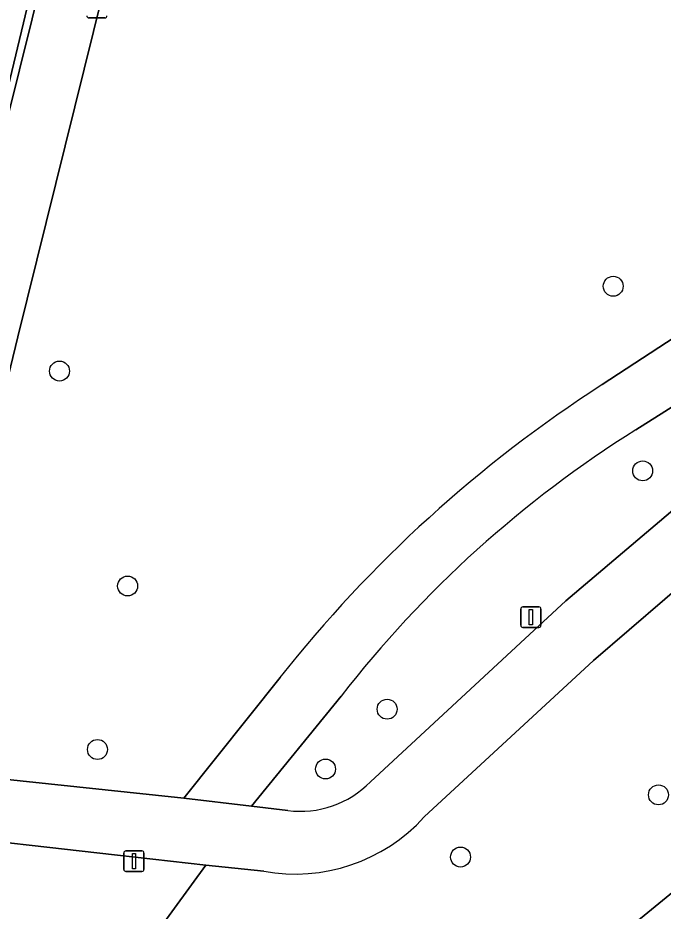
# Model space of a CAD drawing. Extents: x 162026 to 163502, y 387295 to 388169.
# Drawn here: x 162554.04 to 162585.7, y 387747.09 to 387790.9 of the extents above; entities that cross this region are included whole.
import ezdxf

# ---------------------------------------------------------------- set-up
doc = ezdxf.new("R2010")
doc.units = 0
for name, color, linetype in [('IMGEO_Boom', 7, 'Continuous'), ('IMGEO_Erf', 7, 'Continuous'), ('IMGEO_Fietspad_open', 7, 'Continuous'), ('IMGEO_Groenvoorziening', 7, 'Continuous'), ('IMGEO_Haag', 7, 'Continuous'), ('IMGEO_Lichtmast', 7, 'Continuous'), ('IMGEO_Voetpad_halfverhard', 7, 'Continuous'), ('IMGEO_Voetpad_open', 7, 'Continuous')]:
    doc.layers.add(name, color=color, linetype=linetype)

msp = doc.modelspace()

# ---------------------------------------------------------------- linework, layer by layer
at = {"layer": 'IMGEO_Boom'}
for centre in [(162583.248, 387777.734), (162556.088, 387773.575), (162584.693, 387768.681), (162559.429, 387763.034), (162572.158, 387756.992), (162557.95, 387755.016), (162569.138, 387754.059), (162585.467, 387752.791), (162575.758, 387749.742)]:
    msp.add_circle(centre, 0.489, dxfattribs=at)
at = {"layer": 'IMGEO_Erf'}
msp.add_lwpolyline([(162510.401, 387810.785), (162505.401, 387791.389), (162509.686, 387790.901), (162509.984, 387790.867), (162516.424, 387790.134), (162517.288, 387790.035), (162529.737, 387788.617), (162531.219, 387788.448), (162543.372, 387787.064), (162544.246, 387786.965), (162550.891, 387786.208), (162551.17, 387786.176), (162553.19, 387785.946), (162557.869, 387805.475)], dxfattribs=at)
at = {"layer": 'IMGEO_Fietspad_open'}
for points in [[(162596.535, 387774.451), (162587.667, 387768.015), (162580.926, 387762.312), (162571.336, 387753.435)], [(162573.976, 387751.709), (162582.276, 387759.38), (162587.527, 387763.896), (162590.926, 387766.608), (162592.776, 387768.085), (162593.966, 387768.944), (162594.488, 387769.322)], [(162497.133, 387756.807), (162542.443, 387751.692), (162563.266, 387749.341), (162566.103, 387749.052)], [(162567.288, 387752.025), (162565.503, 387752.241), (162562.193, 387752.623), (162548.9, 387754.041), (162545.797, 387754.435), (162536.58, 387755.431), (162535.591, 387755.538), (162523.356, 387756.861)]]:
    msp.add_lwpolyline(points, dxfattribs=at)
for centre, radius, start, end in [((162567.909, 387756.759), 4.775, 262.5318, 315.8767), ((162567.663, 387757.422), 8.514, 259.442, 317.8553)]:
    msp.add_arc(centre, radius, start, end, dxfattribs=at)
at = {"layer": 'IMGEO_Groenvoorziening'}
for points in [[(162568.451, 387833.378), (162554.036, 387775.251), (162548.9, 387754.041), (162562.193, 387752.623), (162566.903, 387758.543)], [(162582.712, 387772.914), (162590.62, 387778.074), (162599.002, 387782.885), (162598.771, 387788.007), (162599.844, 387792.847), (162601.665, 387795.631), (162603.569, 387796.802), (162594.471, 387812.013)], [(162557.869, 387805.475), (162553.19, 387785.946), (162552.215, 387781.916), (162551.623, 387781.43), (162551.012, 387781.233), (162550.483, 387781.268), (162551.17, 387786.176), (162550.891, 387786.208), (162550.225, 387780.953)], [(162552.727, 387782.696), (162553.524, 387785.908), (162558.411, 387805.613)], [(162603.563, 387778.708), (162602.699, 387779.801), (162601.21, 387780.976), (162595.357, 387777.511), (162592.088, 387775.575), (162584.363, 387770.695)], [(162571.336, 387753.435), (162580.926, 387762.312), (162587.667, 387768.015)], [(162589.867, 387759.173), (162587.527, 387763.896), (162582.276, 387759.38), (162573.976, 387751.709)], [(162569.903, 387757.639), (162565.503, 387752.241), (162567.288, 387752.025)], [(162566.103, 387749.052), (162563.266, 387749.341), (162559.359, 387743.979)], [(162588.184, 387749.668), (162579.733, 387742.76), (162571.202, 387735.116)], [(162571.202, 387735.116), (162579.733, 387742.76), (162588.184, 387749.668)]]:
    msp.add_lwpolyline(points, dxfattribs=at)
for centre, radius, start, end in [((162617.846, 387718.383), 64.869, 122.79366, 141.75047), ((162613.958, 387723.382), 55.807, 122.0266, 142.1315), ((162567.909, 387756.759), 4.775, 262.5318, 315.8767), ((162567.663, 387757.422), 8.514, 259.442, 317.8553)]:
    msp.add_arc(centre, radius, start, end, dxfattribs=at)
at = {"layer": 'IMGEO_Haag'}
for points in [[(162557.869, 387805.475), (162553.19, 387785.946), (162552.215, 387781.916), (162551.623, 387781.43), (162551.012, 387781.233), (162550.483, 387781.268), (162551.17, 387786.176), (162550.891, 387786.208), (162550.225, 387780.953)], [(162552.727, 387782.696), (162553.524, 387785.908), (162558.411, 387805.613)]]:
    msp.add_lwpolyline(points, dxfattribs=at)
at = {"layer": 'IMGEO_Lichtmast'}
for p, q in [((162558.316, 387790.896), (162557.526, 387790.896)), ((162557.526, 387790.896), (162558.316, 387790.896)), ((162578.812, 387762.006), (162579.602, 387762.006)), ((162579.602, 387762.006), (162578.812, 387762.006)), ((162578.712, 387761.106), (162578.712, 387761.906)), ((162578.712, 387761.906), (162578.712, 387761.106)), ((162579.702, 387761.906), (162579.702, 387761.106)), ((162579.702, 387761.106), (162579.702, 387761.906)), ((162579.602, 387761.006), (162578.812, 387761.006)), ((162578.812, 387761.006), (162579.602, 387761.006)), ((162559.242, 387749.139), (162559.242, 387749.939)), ((162559.242, 387749.939), (162559.242, 387749.139)), ((162559.342, 387750.039), (162560.132, 387750.039)), ((162560.132, 387750.039), (162559.342, 387750.039)), ((162560.232, 387749.939), (162560.232, 387749.139)), ((162560.232, 387749.139), (162560.232, 387749.939)), ((162560.132, 387749.039), (162559.342, 387749.039)), ((162559.342, 387749.039), (162560.132, 387749.039))]:
    msp.add_line(p, q, dxfattribs=at)
for points in [[(162579.132, 387761.881), (162579.282, 387761.881), (162579.282, 387761.131), (162579.132, 387761.131), (162579.132, 387761.881)], [(162559.662, 387749.914), (162559.812, 387749.914), (162559.812, 387749.164), (162559.662, 387749.164), (162559.662, 387749.914)]]:
    msp.add_lwpolyline(points, dxfattribs=at)
for centre, start, end in [((162557.526, 387790.996), 180, 270), ((162557.526, 387790.996), 180, 270), ((162558.316, 387790.996), 270, 0), ((162558.316, 387790.996), 270, 0), ((162578.812, 387761.906), 90, 180), ((162578.812, 387761.906), 90, 180), ((162579.602, 387761.906), 0, 90), ((162579.602, 387761.906), 360, 90), ((162578.812, 387761.106), 180, 270), ((162578.812, 387761.106), 180, 270), ((162579.602, 387761.106), 270, 0), ((162579.602, 387761.106), 270, 0), ((162559.342, 387749.939), 90, 180), ((162559.342, 387749.939), 90, 180), ((162560.132, 387749.939), 0, 90), ((162560.132, 387749.939), 360, 90), ((162559.342, 387749.139), 180, 270), ((162559.342, 387749.139), 180, 270), ((162560.132, 387749.139), 270, 0), ((162560.132, 387749.139), 270, 0)]:
    msp.add_arc(centre, 0.1, start, end, dxfattribs=at)
at = {"layer": 'IMGEO_Voetpad_halfverhard'}
for points in [[(162613.921, 387790.551), (162602.736, 387784.994), (162599.002, 387782.885), (162590.62, 387778.074), (162582.712, 387772.914)], [(162584.363, 387770.695), (162592.088, 387775.575), (162595.357, 387777.511), (162601.21, 387780.976)], [(162566.903, 387758.543), (162562.193, 387752.623), (162565.503, 387752.241), (162569.903, 387757.639)]]:
    msp.add_lwpolyline(points, dxfattribs=at)
for centre, radius, start, end in [((162617.846, 387718.383), 64.869, 122.79366, 141.75047), ((162613.958, 387723.382), 55.807, 122.0266, 142.1315)]:
    msp.add_arc(centre, radius, start, end, dxfattribs=at)
at = {"layer": 'IMGEO_Voetpad_open'}
for points in [[(162551.165, 387776.048), (162550.913, 387775.191), (162546.707, 387758.128), (162546.291, 387756.442), (162545.797, 387754.435), (162548.9, 387754.041), (162554.036, 387775.251), (162568.451, 387833.378)], [(162558.411, 387805.613), (162553.524, 387785.908), (162552.727, 387782.696)], [(162563.266, 387749.341), (162542.443, 387751.692), (162497.133, 387756.807)], [(162497.352, 387753.671), (162500, 387753.369), (162529.052, 387750), (162538.951, 387748.852), (162542, 387748.482), (162544.842, 387748.138), (162553.563, 387744.937), (162559.359, 387743.979), (162563.266, 387749.341)]]:
    msp.add_lwpolyline(points, dxfattribs=at)

doc.saveas('drawing.dxf')
